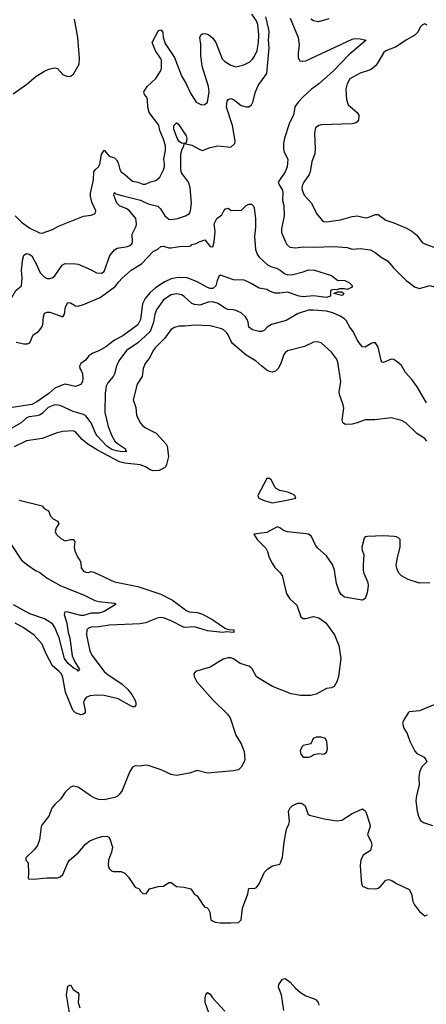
# Model space of a CAD drawing. Header units: inches. Extents: x 1552611 to 1694776, y 811966 to 917215.
# Tile 368 of 549: x 1663237 to 1666382, y 844417 to 852027. Entities that reach past the tile are written whole.
import ezdxf

# ---------------------------------------------------------------- set-up
doc = ezdxf.new("R2010")
doc.units = ezdxf.units.IN
doc.header["$MEASUREMENT"] = 0
doc.layers.add('B6864', color=7, linetype='Continuous')
doc.layers.add('B6865', color=7, linetype='Continuous')

msp = doc.modelspace()

# ---------------------------------------------------------------- linework, layer by layer
at = {"layer": 'B6864', "color": 5}
for points, elevation in [([(1662572.2, 850000), (1662587.1, 849970), (1662630, 849926.4), (1662659.2, 849859.2), (1662747.1, 849730), (1662770, 849711.4), (1662810, 849711.2), (1662910, 849754.9), (1662956.5, 849763.5), (1663050, 849769.1), (1663070, 849775.2), (1663155.7, 849844.3), (1663206.7, 849933.3), (1663250, 849970.7), (1663253.7, 850000)], 860), ([(1664360.7, 850000), (1664346.8, 849993.2), (1664286.6, 849953.4), (1664244.7, 849915.3), (1664207.2, 849872.8), (1664186, 849830), (1664172.5, 849710), (1664150, 849669.2), (1664036, 849584), (1663969.7, 849550.3), (1663902.4, 849497.7), (1663850, 849468.4), (1663802.6, 849450), (1663771.7, 849430), (1663745.4, 849394.6), (1663710.4, 849370), (1663698.9, 849350), (1663702.4, 849330), (1663716.5, 849310), (1663723.6, 849290), (1663726.2, 849250), (1663723.9, 849230), (1663710, 849207.3), (1663670, 849192.9), (1663590, 849211.1), (1663570, 849205.7), (1663510, 849179), (1663463, 849137), (1663370, 849073.3), (1663330, 849052.5), (1663130, 849022.4)], 840), ([(1663210, 849535.6), (1663270, 849522), (1663298.3, 849521.7), (1663314.7, 849530), (1663342.7, 849590), (1663383.5, 849616.5), (1663408, 849650), (1663416.3, 849670), (1663420.5, 849730), (1663430, 849758.8), (1663450, 849766), (1663470, 849766.7), (1663570, 849730.7), (1663584.5, 849750), (1663591.2, 849808.8), (1663610, 849842), (1663630, 849838.4), (1663670, 849814.9), (1663690, 849814), (1663730, 849825.2), (1663860.4, 849879.6), (1663974.5, 849965.5), (1664004.7, 850000)], 840), ([(1664761.3, 850000), (1664754.4, 849970), (1664730, 849949.9), (1664710, 849949.2), (1664690, 849956.1), (1664611.2, 850000)], 840), ([(1665771.7, 850000), (1665791.3, 849990), (1665812, 849970), (1665803.6, 849956.4), (1665770, 849942), (1665750, 849948), (1665732.7, 849947.3), (1665710, 849946), (1665690, 849938), (1665670, 849942), (1665650, 849935.3), (1665642, 849930), (1665642, 849890), (1665610, 849880.4), (1665510, 849892.7), (1665430, 849885.2), (1665399.3, 849890), (1665310, 849921.8), (1665250, 849912.4), (1665213.6, 849913.6), (1665170, 849929.2), (1665150, 849941.2), (1665090, 849952.7), (1665028.9, 849988.9), (1665002.3, 850000)], 840), ([(1666241.6, 850000), (1666290, 849961.6), (1666330, 849950.2), (1666410, 849972.9), (1666484.7, 849950), (1666508.1, 849928.1), (1666522, 849890), (1666533.8, 849873.8), (1666570, 849855.3), (1666590, 849838.9), (1666610, 849832.7), (1666630, 849834), (1666670, 849856.5), (1666713.5, 849866.5), (1666790, 849895.1), (1666912, 849988), (1666920.9, 850000)], 860), ([(1666384.3, 849064.3), (1666310.4, 849190.4), (1666270, 849245.8), (1666220.5, 849300.5), (1666190, 849353.4), (1666170, 849373.1), (1666130, 849400.8), (1666110, 849402.7), (1666050, 849376.2), (1666040.8, 849380.8), (1666032.7, 849392.7), (1666010, 849496.2), (1665990, 849528.2), (1665970, 849529.7), (1665955.8, 849524.2), (1665910, 849495.1), (1665890, 849499.3), (1665870, 849518), (1665850, 849547.3), (1665816.8, 849616.8), (1665790, 849651.5), (1665762, 849702), (1665750, 849715.1), (1665715.7, 849735.7), (1665660, 849760), (1665610, 849773.8), (1665510, 849782.8), (1665470, 849780.6), (1665390, 849756.8), (1665298.9, 849701.1), (1665184.9, 849670), (1665151.1, 849650), (1665130, 849626.6), (1665110, 849617.4), (1665090, 849616.4), (1665037, 849630), (1665010, 849649.6), (1665005.1, 849690), (1664997.6, 849710), (1664982.7, 849730), (1664950, 849761.5), (1664910, 849778.7), (1664890, 849785.1), (1664850, 849786.2), (1664830, 849794), (1664773.6, 849833.6), (1664730, 849846.5), (1664696, 849844), (1664630, 849821.2), (1664590, 849824.8), (1664570, 849832.6), (1664510, 849888.4), (1664490, 849899.2), (1664450, 849908.7), (1664410, 849899.8), (1664350, 849861), (1664295, 849785), (1664283.2, 849750), (1664273.1, 849690), (1664250.9, 849630), (1664238, 849610), (1664150, 849528.5), (1664062.8, 849470), (1664002.8, 849390), (1663985.4, 849350), (1663970.2, 849290), (1663959, 849270), (1663918.6, 849221.4), (1663906.2, 849193.8), (1663899.3, 849140.7), (1663896.3, 848990), (1663922.7, 848882.7), (1663950.8, 848810), (1663973.7, 848770), (1663994.2, 848750), (1664054.7, 848710), (1664056.4, 848696.4), (1664066, 848690), (1664030, 848687.6), (1663985.8, 848694.2), (1663950, 848705.6), (1663912.5, 848730), (1663836.4, 848810), (1663823.4, 848830), (1663791.2, 848910), (1663750, 848965.8), (1663730, 848976), (1663650, 848997.8), (1663550, 849045.8), (1663510, 849050.5), (1663458, 849030), (1663410, 848983.8), (1663390, 848970.6), (1663370, 848964.1), (1663310, 848957.9), (1663290.3, 848950), (1663247.6, 848910), (1663170, 848867.7)], 860), ([(1666387.3, 848770), (1666372, 848790), (1666308.7, 848828.7), (1666223.5, 848910), (1666190, 848928.7), (1666110, 848949.6), (1665985.4, 848934.6), (1665910, 848935), (1665848.4, 848910), (1665810, 848899.9), (1665757.5, 848897.5), (1665736, 848910), (1665732.7, 848932.7), (1665744.5, 849024.5), (1665739.7, 849050), (1665709.8, 849130), (1665708.7, 849150), (1665720.3, 849230), (1665698.8, 849378.8), (1665686.9, 849406.9), (1665650, 849456.3), (1665570, 849529.6), (1665538.3, 849538.3), (1665510, 849534.3), (1665439.3, 849500.7), (1665310, 849466.3), (1665290, 849451.6), (1665281.6, 849438.4), (1665257, 849370), (1665237.1, 849330), (1665214.8, 849310), (1665190, 849303.6), (1665170, 849308), (1665150, 849318.9), (1665110, 849348), (1665067.3, 849387.3), (1664990, 849434.5), (1664884.5, 849524.5), (1664870, 849544.2), (1664850.5, 849590), (1664837.2, 849610), (1664810, 849631.2), (1664790, 849640.6), (1664710, 849660.6), (1664590, 849666.5), (1664518, 849658), (1664470, 849658), (1664432.8, 849647.2), (1664406.4, 849630), (1664356.4, 849563.6), (1664285.2, 849490), (1664270.2, 849470), (1664243.4, 849416.6), (1664207.8, 849370), (1664192.9, 849330), (1664184.9, 849270), (1664145.7, 849210), (1664114.6, 849090), (1664135.6, 849030), (1664141.7, 848970), (1664170.3, 848910), (1664186.5, 848890), (1664210, 848872.3), (1664294, 848830), (1664370, 848746.8), (1664377.6, 848730), (1664388.8, 848650), (1664373.8, 848590), (1664366, 848570), (1664357.4, 848562.6), (1664317.2, 848542.8), (1664270, 848539.4), (1664246.7, 848546.7), (1664210, 848570.3), (1664170, 848586.2), (1664050, 848599.9), (1664010, 848608.7), (1663839.9, 848699.9), (1663765.2, 848745.2), (1663720.9, 848780.9), (1663670, 848840.4), (1663649.8, 848849.8), (1663570, 848844.3), (1663525.9, 848834.1), (1663410, 848788.8), (1663290, 848771.7), (1663193.8, 848726.2)], 880), ([(1663233.7, 848313.7), (1663411.3, 848270), (1663426, 848250), (1663461, 848230), (1663476, 848190), (1663496, 848170), (1663530.8, 848150), (1663537.1, 848137.1), (1663539.1, 848130), (1663520.6, 848099.4), (1663510.5, 848070), (1663518.8, 848050), (1663555.9, 848015.9), (1663590, 847998.8), (1663629.6, 848010.4), (1663654.8, 848010), (1663664, 847990), (1663657.3, 847950), (1663662.5, 847922.5), (1663686, 847870), (1663705.5, 847845.5), (1663711, 847830), (1663713.4, 847790), (1663730, 847763.7), (1663750, 847755.5), (1663770, 847754.8), (1663790, 847760.7), (1663810, 847755.5), (1663970, 847680.9), (1664150, 847645.2), (1664330, 847587.2), (1664420.3, 847540.3), (1664530, 847457.4), (1664550, 847448.9), (1664610, 847445.7), (1664650, 847433.4), (1664730, 847387.7), (1664830, 847321.1), (1664853.7, 847313.7), (1664892.4, 847310), (1664892.4, 847290), (1664834.5, 847294.5), (1664809, 847291), (1664690, 847304.3), (1664590, 847334.2), (1664510, 847328.1), (1664410, 847379.4), (1664350, 847403.6), (1664330, 847406.9), (1664300, 847400), (1664210, 847365.7), (1664170, 847357), (1663930, 847346.4), (1663850, 847334.1), (1663790, 847330.6), (1663770, 847324), (1663756.9, 847310), (1663755, 847270), (1663779.3, 847150), (1663794, 847114), (1663890, 846989.2), (1663911.6, 846970), (1664030, 846890.1), (1664073.1, 846850), (1664104.3, 846810), (1664127.9, 846770), (1664134.6, 846750), (1664134.9, 846730), (1664124.5, 846715.5), (1664110, 846715.1), (1663997.9, 846777.8), (1663890, 846803.4), (1663833.7, 846806.3), (1663779.4, 846800.6), (1663751.1, 846788.9), (1663737.3, 846770), (1663731.3, 846750), (1663744.9, 846690), (1663744.4, 846670), (1663730, 846658), (1663710, 846655.1), (1663670, 846669.8), (1663647.8, 846690), (1663591.6, 846830), (1663570, 846943.7), (1663560.2, 846970), (1663543.5, 846990), (1663491.6, 847031.6), (1663440.6, 847130), (1663410, 847200.7), (1663350, 847269.7), (1663264.4, 847330), (1663203.1, 847363.1)], 880), ([(1666410, 847674.5), (1666330, 847672.7), (1666241.3, 847701.3), (1666190, 847728), (1666170, 847749.6), (1666156.5, 847776.5), (1666149.8, 847810), (1666159.6, 847870), (1666180.6, 847950), (1666180.9, 848010), (1666170, 848019.3), (1666151.3, 848030), (1666132.9, 848032.9), (1666050, 848036.6), (1665927.6, 848032.4), (1665910.2, 848029.8), (1665900.7, 848019.3), (1665883.2, 847950), (1665886, 847926), (1665900.4, 847890), (1665893, 847813), (1665894.9, 847770), (1665898.7, 847750), (1665930, 847676), (1665933.7, 847650), (1665923.9, 847596.1), (1665910, 847554), (1665890, 847541.2), (1665870, 847542.7), (1665750, 847562.6), (1665724, 847584), (1665707.4, 847610), (1665686.6, 847670), (1665671.3, 847771.3), (1665656.1, 847816.1), (1665610, 847884.2), (1665543.3, 847943.3), (1665525.5, 847965.5), (1665493.5, 848033.5), (1665469.9, 848049.9), (1665453.1, 848053.1), (1665307.5, 848067.5), (1665278.3, 848078.3), (1665250, 848099), (1665230, 848106.9), (1665150, 848063.9), (1665047.7, 848050), (1665074, 848010), (1665141.8, 847941.8), (1665155.3, 847915.3), (1665166.3, 847870), (1665190, 847825.5), (1665210, 847793), (1665250, 847754.9), (1665266.7, 847730), (1665301.3, 847590), (1665328, 847550), (1665381.4, 847501.4), (1665411.5, 847411.5), (1665430, 847399.5), (1665450, 847397.4), (1665510, 847415.3), (1665550, 847404.6), (1665604.3, 847364.3), (1665672.4, 847272.4), (1665706.7, 847190), (1665720.2, 847090), (1665702.6, 846950), (1665690, 846909.6), (1665670, 846873), (1665650, 846862), (1665610, 846856.9), (1665530, 846814.2), (1665490, 846802.5), (1665410, 846804.2), (1665336.1, 846816.1), (1665193.2, 846873.2), (1665090, 846934), (1665068.8, 846948.8), (1665034.7, 847010), (1665022.4, 847022.4), (1665010, 847030.9), (1664942, 847050), (1664890, 847088), (1664870, 847095.6), (1664850, 847094.8), (1664810, 847083.7), (1664710, 847022.4), (1664598, 846990), (1664583.1, 846970), (1664586.4, 846950), (1664607.9, 846907.9), (1664730.7, 846770), (1664841, 846661), (1664864.2, 846630), (1664910, 846498), (1664950, 846431), (1664972.4, 846370), (1664979.5, 846310), (1664974.6, 846290), (1664950, 846249.6), (1664930, 846229.7), (1664890, 846220.3), (1664690, 846204), (1664610, 846222.6), (1664550, 846202.3), (1664450, 846185.4), (1664410, 846192.8), (1664330.5, 846229.5), (1664230, 846262.6), (1664210, 846265.4), (1664170, 846257.3), (1664130, 846258.9), (1664110, 846249.6), (1664085.3, 846210), (1664028.7, 846070), (1664010, 846040.7), (1663990, 846022.4), (1663970, 846014.7), (1663890, 845996.9), (1663850, 846000.5), (1663819, 846010), (1663781.2, 846030), (1663690, 846094.5), (1663650, 846103.7), (1663630, 846096), (1663590, 846055.1), (1663555.8, 846004.2), (1663510, 845962), (1663486.7, 845933.3), (1663462.4, 845870), (1663412.7, 845810), (1663402.4, 845790), (1663391.7, 845688.3), (1663375.6, 845644.4), (1663350.4, 845609.6), (1663284.7, 845550), (1663284.7, 845530), (1663298, 845518), (1663304, 845504), (1663306, 845430), (1663302, 845390), (1663306.8, 845386.8), (1663344.5, 845384.5), (1663450, 845393.7), (1663530, 845394.9), (1663550, 845403), (1663570, 845420.7), (1663609.6, 845510), (1663623.7, 845530), (1663690, 845588), (1663745.7, 845654.3), (1663780.5, 845679.5), (1663822.5, 845697.5), (1663873.5, 845713.5), (1663910, 845716.5), (1663927.4, 845707.4), (1663935.3, 845695.3), (1663954.4, 845630), (1663948.5, 845591.5), (1663923.1, 845530), (1663922.4, 845490), (1663930, 845466.8), (1663948.5, 845448.5), (1663962.4, 845442.4), (1664022, 845442), (1664050.5, 845430.5), (1664078.3, 845398.3), (1664130, 845321), (1664162, 845310), (1664171.1, 845291.1), (1664190, 845272), (1664215.3, 845270), (1664242, 845310), (1664310, 845326), (1664350, 845330.3), (1664390, 845357.3), (1664410, 845359.1), (1664450, 845328.4), (1664510, 845323.1), (1664561, 845310), (1664586.8, 845270), (1664610, 845254), (1664650, 845190.7), (1664670, 845167.3), (1664684, 845164), (1664695.2, 845155.2), (1664708.4, 845128.4), (1664716.3, 845070), (1664724.4, 845064.4), (1664750, 845050.4), (1664787.2, 845047.2), (1664870, 845045.4), (1664928.7, 845050), (1664950.6, 845070), (1664959.4, 845160.6), (1665000.7, 845270), (1665010, 845311.3), (1665030, 845314.8), (1665050, 845311), (1665070, 845318.8), (1665090, 845346.8), (1665130, 845438), (1665157.5, 845462.5), (1665193.8, 845486.2), (1665250, 845500.7), (1665255.6, 845510), (1665270, 845554.8), (1665282.5, 845670), (1665299.7, 845770), (1665318.4, 845810), (1665322.9, 845830), (1665316.2, 845910), (1665330, 845935.8), (1665345.6, 845950), (1665375, 845965), (1665390, 845970.2), (1665414, 845970), (1665430, 845964.7), (1665444.7, 845950), (1665465.3, 845890), (1665478.9, 845878.9), (1665591.3, 845850), (1665690, 845834.6), (1665730, 845840.3), (1665810, 845890.3), (1665890, 845926.8), (1665910, 845911.3), (1665917, 845897), (1665944.9, 845810), (1665948.4, 845790), (1665927, 845730), (1665956.9, 845670), (1665962, 845650), (1665950, 845605.1), (1665894, 845570), (1665876.1, 845530), (1665871.7, 845491.7), (1665874.9, 845410), (1665880.3, 845350), (1665890, 845330.7), (1665930, 845312.6), (1665990, 845308.1), (1666010, 845313.6), (1666030.6, 845329.4), (1666070, 845376.3), (1666090, 845382), (1666110, 845376.3), (1666150.7, 845350), (1666250, 845304.4), (1666267.8, 845270), (1666279, 845210), (1666290, 845185.5), (1666330, 845134.8), (1666370, 845101), (1666392.3, 845107.7)], 920), ([(1663170.6, 847970), (1663250, 847850.5), (1663300.4, 847810), (1663360.4, 847770), (1663393.7, 847753.7), (1663448.5, 847710), (1663554.9, 847650), (1663730, 847581.1), (1663818.5, 847538.5), (1663850, 847529.4), (1663970, 847516.9), (1663982.4, 847510), (1663890, 847453.7), (1663850, 847439.2), (1663790, 847440.2), (1663730, 847422.8), (1663710, 847422.4), (1663611.3, 847448.7), (1663587.3, 847450), (1663582.2, 847430), (1663601.7, 847361.7), (1663611, 847291), (1663625.9, 847245.9), (1663644.3, 847110), (1663664.2, 847064.2), (1663696.1, 847010), (1663698.7, 847001.3), (1663690, 846992.7), (1663682.6, 847002.6), (1663650, 847018.5), (1663612.4, 847050), (1663584, 847090), (1663542.8, 847250), (1663508.9, 847330), (1663490, 847357.3), (1663430, 847395.2), (1663315.5, 847435.5), (1663190, 847504)], 860), ([(1666461.1, 846738.9), (1666330, 846686), (1666250, 846676), (1666241, 846670), (1666204.7, 846610), (1666198.8, 846590), (1666207.3, 846550), (1666234.8, 846510), (1666254.9, 846450), (1666293.1, 846373.1), (1666310, 846355.5), (1666365.8, 846325.8), (1666378.8, 846310), (1666386, 846290), (1666348.8, 846251.2), (1666328.9, 846210), (1666323.6, 846170), (1666327.4, 846110), (1666306, 846030), (1666301.6, 845990), (1666310.5, 845910.5), (1666322, 845870), (1666338.5, 845838.5), (1666361.1, 845821.1), (1666430, 845798.8)], 940), ([(1665279.8, 844370), (1665262.8, 844490), (1665240.2, 844550), (1665241.4, 844570), (1665270, 844610.2), (1665290, 844615.2), (1665330, 844587.3), (1665370, 844542.3), (1665410, 844506.8), (1665450, 844480.9), (1665510, 844462.3), (1665531.1, 844450), (1665545.7, 844430), (1665552.3, 844410)], 880), ([(1663622.5, 844350), (1663599.3, 844490), (1663610, 844556), (1663630, 844566.8), (1663651.8, 844530), (1663687.8, 844507.7), (1663695.4, 844495.4), (1663690.2, 844430), (1663702.2, 844390)], 880), ([(1664699.6, 844350), (1664672.2, 844430), (1664672.1, 844470), (1664678, 844490), (1664690, 844508), (1664710, 844495.8), (1664727.7, 844467.7), (1664823.3, 844363.3)], 880)]:
    msp.add_lwpolyline(points, dxfattribs=dict(at, elevation=elevation))
for points, elevation in [([(1665730, 849895.3), (1665666, 849910), (1665695.3, 849924.7), (1665730, 849924.7), (1665744.7, 849910), (1665739.8, 849900.2)], 840), ([(1665170, 848481.2), (1665150, 848481.2), (1665078.7, 848350), (1665087.8, 848330), (1665128.9, 848310), (1665190, 848291.5), (1665290, 848309.4), (1665374.3, 848330), (1665365.4, 848350), (1665342.5, 848362.5), (1665310, 848375.3), (1665248.5, 848388.5), (1665222.2, 848402.2), (1665213, 848410), (1665181.2, 848470)], 920), ([(1665570, 846482.7), (1665530, 846482.7), (1665507.3, 846470), (1665490, 846428.7), (1665430, 846417.2), (1665421, 846410), (1665405.5, 846374.5), (1665411, 846350), (1665430, 846326.8), (1665470, 846327.3), (1665490, 846331), (1665512.9, 846347.1), (1665550, 846356), (1665590, 846351.3), (1665610, 846364.7), (1665617.2, 846390), (1665612.9, 846447.1), (1665602, 846470)], 940)]:
    msp.add_lwpolyline(points, close=True, dxfattribs=dict(at, elevation=elevation))
at = {"layer": 'B6865', "color": 5}
for points, elevation in [([(1663202.5, 850510), (1663250, 850460.8), (1663315.5, 850415.5), (1663390, 850378.8), (1663410, 850375.8), (1663490, 850404.9), (1663537, 850430), (1663730, 850508.4), (1663790, 850516.4), (1663821.2, 850530), (1663827, 850550), (1663795.5, 850615.5), (1663784.1, 850664.1), (1663785.3, 850685.3), (1663809, 850790), (1663811.8, 850850), (1663824.5, 850870), (1663845.7, 850890), (1663856, 850910), (1663870, 850984.7), (1663890, 851017.3), (1663930, 850972.4), (1663970, 850958.2), (1663985, 850945), (1663999.7, 850919.7), (1664011.1, 850870), (1664022.3, 850850), (1664051.3, 850831.3), (1664110, 850777.7), (1664150.1, 850770.1), (1664190, 850755.6), (1664210, 850755.3), (1664250, 850773.1), (1664290, 850783.7), (1664320.7, 850810), (1664350, 850867.3), (1664356.8, 850890), (1664358.5, 850910), (1664351.1, 850951.1), (1664364.8, 851015.2), (1664365.3, 851050), (1664350, 851102.9), (1664321.7, 851170), (1664312.2, 851212.3), (1664238, 851310), (1664228.5, 851348.5), (1664226.3, 851410), (1664218.4, 851430), (1664203.6, 851450), (1664198, 851470), (1664224.4, 851510), (1664290, 851571.3), (1664326.4, 851630), (1664332.9, 851650), (1664334.2, 851714.2), (1664327.6, 851730), (1664286.9, 851786.9), (1664262, 851850), (1664310, 851944.7), (1664330, 851947.7), (1664343.5, 851930), (1664346.6, 851890), (1664361.8, 851841.8), (1664434.8, 851734.8), (1664490, 851592.7), (1664525.3, 851530), (1664558.1, 851458.1), (1664601.6, 851390), (1664644.7, 851370), (1664670, 851372.7), (1664689.7, 851390.3), (1664703, 851470), (1664698.4, 851510), (1664648.8, 851668.8), (1664639.1, 851750), (1664639.1, 851839.1), (1664631.8, 851888.2), (1664637.2, 851910), (1664650, 851918), (1664670, 851919.3), (1664690, 851914.4), (1664710, 851903), (1664730, 851883), (1664754.3, 851850), (1664803.4, 851723.4), (1664823.1, 851703.1), (1664870, 851675.2), (1664910, 851663.9), (1664970, 851678), (1665018.1, 851701.9), (1665038.9, 851721.1), (1665054.6, 851745.4), (1665074.5, 851790), (1665084.9, 851850), (1665087.4, 851910), (1665079.6, 851990), (1665070, 852019.2), (1665033.1, 852070)], 880), ([(1663185.5, 851454.5), (1663292.1, 851527.9), (1663364.5, 851590), (1663430, 851630.3), (1663470, 851648.4), (1663510, 851654.4), (1663530, 851650.5), (1663570, 851604), (1663608.3, 851588.3), (1663630, 851590.5), (1663653.7, 851606.3), (1663696, 851684), (1663699.1, 851730), (1663685.7, 851890), (1663659.9, 852030)], 920), ([(1663253.7, 850000), (1663257.5, 850030), (1663252.2, 850090), (1663262.6, 850177.4), (1663270, 850207.7), (1663290, 850221.1), (1663310, 850214.6), (1663330, 850201.3), (1663370, 850130.4), (1663395, 850070), (1663430, 850035.8), (1663450, 850026.7), (1663470, 850026.5), (1663487.9, 850032.1), (1663510, 850047.2), (1663566.3, 850130), (1663590, 850141.3), (1663670, 850141.2), (1663690, 850136.9), (1663790, 850093.7), (1663831.3, 850070), (1663870, 850067.7), (1663890, 850080.4), (1663935, 850205), (1663970, 850248.8), (1663990, 850262.3), (1664070, 850274), (1664090, 850281.5), (1664104.4, 850295.6), (1664110.6, 850310), (1664107.9, 850370), (1664137.3, 850430), (1664140.6, 850450), (1664134.3, 850490), (1664085.4, 850550), (1664066.3, 850566.3), (1664010, 850589.5), (1663988.8, 850610), (1663966.6, 850670), (1663969.8, 850690.2), (1663981.1, 850681.1), (1664027.3, 850667.3), (1664171.8, 850631.8), (1664230, 850602.6), (1664305.4, 850585.4), (1664325.4, 850565.4), (1664360.2, 850510), (1664390, 850484.6), (1664410, 850481.5), (1664457, 850490), (1664519.7, 850510), (1664550, 850529.4), (1664559.2, 850550), (1664565.2, 850610), (1664556.8, 850730), (1664543.5, 850770), (1664490, 850844.1), (1664482.7, 850870), (1664483.7, 850990), (1664494.3, 851025.7), (1664507.7, 851050), (1664509.6, 851069.6), (1664490, 851072.8), (1664470, 851085.7), (1664454.4, 851110), (1664430, 851180.7), (1664430, 851210.2), (1664450, 851230.2), (1664462.2, 851222.2), (1664524.7, 851130), (1664530.2, 851109.8), (1664525.2, 851074.8), (1664512, 851070), (1664570, 851057.4), (1664630, 851023.8), (1664650, 851017.1), (1664710, 851038.3), (1664770, 851051.8), (1664870, 851043), (1664900.9, 851070), (1664903.7, 851090), (1664882.5, 851210), (1664836.2, 851350), (1664842.5, 851397.5), (1664850, 851410.4), (1664870, 851417), (1664890, 851410.3), (1664950, 851362.9), (1664990, 851353.8), (1665010, 851354), (1665019.8, 851360.2), (1665030, 851368.7), (1665039.8, 851390), (1665060.3, 851470), (1665082, 851518), (1665149.4, 851610.6), (1665167.4, 851810), (1665161.8, 851870), (1665167, 851930), (1665164.5, 851950), (1665140.9, 852050)], 860), ([(1665330, 852038.5), (1665391.1, 851890), (1665400.1, 851830), (1665391.3, 851770), (1665391.4, 851731.4), (1665404.9, 851710), (1665425.8, 851705.8), (1665450, 851709.2), (1665810, 851875.7), (1665830, 851880.4), (1665870, 851880.2), (1665917.3, 851870), (1665783.8, 851756.2), (1665660.7, 851630), (1665550, 851530.6), (1665493.2, 851490), (1665429.1, 851430), (1665390, 851388.3), (1665366.7, 851353.3), (1665356.3, 851290), (1665323.9, 851230), (1665286.4, 851110), (1665278.4, 851070), (1665277.8, 851030), (1665283.8, 851003.8), (1665310.3, 850950), (1665306.7, 850890), (1665291, 850850), (1665236.9, 850770), (1665244, 850750), (1665270, 850710.4), (1665272.5, 850692.5), (1665269.3, 850630), (1665279.3, 850590), (1665282, 850510), (1665263.2, 850410), (1665263.2, 850383.2), (1665292.4, 850310), (1665303.7, 850290), (1665326.7, 850270), (1665370, 850262.7), (1665431.5, 850271.5), (1665510, 850268.9), (1665670, 850274.7), (1665770, 850266.8), (1665810, 850254.5), (1665870, 850259.3), (1665950, 850247.7), (1665987.4, 850227.4), (1666032.3, 850192.3), (1666082.6, 850162.6), (1666128.2, 850110), (1666229.5, 850009.5), (1666241.6, 850000)], 860), ([(1666390, 851983.5), (1666370, 851994.2), (1666352.1, 851988), (1666336.1, 851970), (1666315.9, 851930), (1666293.7, 851906.3), (1666230, 851872.2), (1666150, 851817.2), (1666070, 851785.8), (1666050, 851770.8), (1666004.9, 851690), (1665990, 851669.6), (1665970, 851653), (1665950, 851640.5), (1665870, 851613.7), (1665790.1, 851569.8), (1665769, 851530), (1665759.6, 851490), (1665766, 851410), (1665778.7, 851370), (1665848.5, 851310), (1665859.5, 851290), (1665856.9, 851250), (1665844.6, 851235.4), (1665832.5, 851227.5), (1665810, 851222.3), (1665570, 851214.5), (1665550.2, 851209.8), (1665525.7, 851190), (1665517.4, 851150), (1665521.8, 851030), (1665519.3, 850990), (1665497.7, 850930), (1665484.6, 850850), (1665476.9, 850830), (1665434.9, 850770), (1665424.4, 850750), (1665420.8, 850730), (1665423.2, 850710), (1665438.3, 850670), (1665494, 850610), (1665534, 850530), (1665575.6, 850475.6), (1665590, 850466.3), (1665610, 850463.6), (1665719.1, 850480.9), (1665810, 850505.7), (1665848.3, 850511.7), (1665914.7, 850494.7), (1665930, 850496.9), (1665990, 850521.1), (1666010, 850520.7), (1666070, 850477.3), (1666130, 850457.6), (1666230, 850414.9), (1666270, 850391.6), (1666310, 850360.3), (1666350, 850306), (1666370, 850294), (1666470, 850257.4)], 880), ([(1665490, 852034), (1665510, 852020.3), (1665550, 852012), (1665630, 852035.3)], 880), ([(1664004.7, 850000), (1664030, 850028.9), (1664098.9, 850090), (1664178.8, 850141.2), (1664270, 850236.5), (1664305.9, 850254.1), (1664330, 850272.7), (1664350, 850277.1), (1664390, 850264.4), (1664410, 850263.1), (1664474.4, 850274.4), (1664544.7, 850275.3), (1664562, 850278), (1664568, 850290), (1664603.1, 850296.9), (1664626, 850310), (1664670, 850324.7), (1664710, 850274.8), (1664730, 850272), (1664740.7, 850310), (1664749.7, 850389.7), (1664742.4, 850450), (1664762.9, 850490), (1664800.4, 850519.6), (1664815.3, 850550), (1664830, 850564.7), (1664850, 850571), (1664872.7, 850552.7), (1664910, 850556), (1664950, 850551.3), (1664990, 850590.8), (1665010, 850601), (1665030, 850602), (1665046, 850586), (1665050, 850574), (1665062.4, 850490), (1665062.3, 850422.3), (1665054.2, 850350), (1665062, 850250), (1665075.1, 850215.1), (1665090.2, 850190.2), (1665153.3, 850133.3), (1665179.5, 850119.5), (1665230, 850103), (1665251.7, 850091.7), (1665284.9, 850064.9), (1665310, 850055.5), (1665350, 850058), (1665430, 850078.4), (1665470, 850094), (1665518, 850090), (1665650, 850050.7), (1665694.8, 850014.8), (1665752, 850010), (1665771.7, 850000)], 840), ([(1664611.2, 850000), (1664604, 850004), (1664531.7, 850031.7), (1664466.7, 850033.3), (1664410, 850023.9), (1664360.7, 850000)], 840), ([(1665002.3, 850000), (1664972.5, 850012.5), (1664890, 850016.4), (1664790, 850053), (1664778.5, 850041.5), (1664763.6, 850010), (1664761.3, 850000)], 840)]:
    msp.add_lwpolyline(points, dxfattribs=dict(at, elevation=elevation))

doc.saveas('drawing.dxf')
